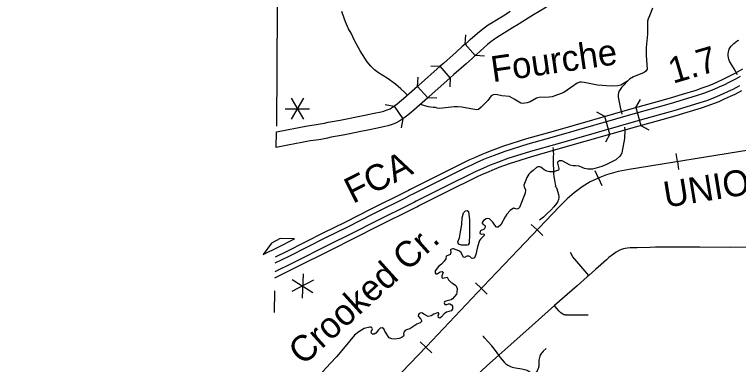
# Model space of a CAD drawing. Extents: x -19 to 366, y -4 to 359.
# Drawn here: x 144.78 to 147.018, y 183.524 to 184.607 of the extents above; entities that cross this region are included whole.
import ezdxf

# ---------------------------------------------------------------- set-up
doc = ezdxf.new("R2010")
doc.units = 0
for name, color, linetype in [('Level 10', 7, 'Continuous'), ('Level 19', 7, 'Continuous'), ('Level 2', 7, 'Continuous'), ('Level 26', 7, 'Continuous'), ('Level 33', 7, 'Continuous'), ('Level 34', 7, 'Continuous'), ('Level 35', 7, 'Continuous'), ('Level 37', 7, 'Continuous'), ('Level 39', 7, 'Continuous'), ('Level 40', 7, 'Continuous'), ('Level 42', 7, 'Continuous'), ('Level 48', 7, 'Continuous'), ('Level 52', 7, 'Continuous'), ('Level 60', 7, 'Continuous')]:
    doc.layers.add(name, color=color, linetype=linetype)

msp = doc.modelspace()

# ---------------------------------------------------------------- linework, layer by layer
at = {"layer": 'Level 10'}
for p, q in [((146.2951, 184.6062), (146.3125, 184.6168)), ((146.3371, 184.5763), (146.3198, 184.5657)), ((146.2042, 184.4797), (146.1732, 184.5155)), ((146.1269, 184.4112), (146.0954, 184.4466)), ((146.0257, 184.3846), (146.0572, 184.3493)), ((146.0572, 184.3493), (146.0572, 184.3493)), ((145.9535, 184.323), (145.98, 184.2837)), ((145.589, 184.1951), (145.5894, 184.2435))]:
    msp.add_line(p, q, dxfattribs=at)
for points in [[(146.5644, 184.7234), (146.5623, 184.7206), (146.555, 184.7129), (146.5465, 184.7055), (146.5343, 184.6973), (146.52, 184.6884), (146.5084, 184.6814), (146.4737, 184.6603), (146.4598, 184.6515), (146.4456, 184.6428), (146.4327, 184.6352), (146.4191, 184.6267), (146.3845, 184.6056), (146.3399, 184.578), (146.3371, 184.5763)], [(146.1732, 184.5155), (146.1756, 184.5175), (146.1882, 184.529), (146.211, 184.5494), (146.2223, 184.5587), (146.2353, 184.5689), (146.244, 184.5748), (146.2564, 184.5823), (146.2698, 184.5907), (146.2951, 184.6062)], [(146.3198, 184.5657), (146.2948, 184.5505), (146.2813, 184.5419), (146.2696, 184.535), (146.2633, 184.5306), (146.2519, 184.5218), (146.2419, 184.5135), (146.2199, 184.4939), (146.2071, 184.4822), (146.2042, 184.4797)], [(146.1732, 184.5155), (146.1638, 184.5074), (146.1449, 184.49), (146.1065, 184.4565), (146.0954, 184.4466)], [(146.2042, 184.4797), (146.1953, 184.472), (146.1764, 184.4547), (146.1378, 184.421), (146.1269, 184.4112)], [(146.0954, 184.4466), (146.0289, 184.3875), (146.0257, 184.3846)], [(146.0572, 184.3493), (146.0604, 184.3521), (146.1269, 184.4112)], [(146.0257, 184.3846), (145.9826, 184.3462), (145.9702, 184.3355), (145.9628, 184.3296), (145.956, 184.3247), (145.9535, 184.323)], [(146.0572, 184.3493), (146.0138, 184.3106), (146.0004, 184.2991), (145.9915, 184.292), (145.9833, 184.286), (145.98, 184.2837)], [(145.847, 184.2921), (145.8627, 184.2951), (145.8916, 184.3014), (145.9131, 184.3063), (145.921, 184.3083), (145.9286, 184.3106), (145.9376, 184.314), (145.9406, 184.3154), (145.9467, 184.3188), (145.9519, 184.3219), (145.9535, 184.323)], [(145.7379, 184.2712), (145.7496, 184.2736), (145.7869, 184.2805), (145.8018, 184.2835), (145.847, 184.2921)], [(145.7058, 184.2654), (145.7182, 184.2673), (145.7379, 184.2712)], [(145.98, 184.2837), (145.9774, 184.282), (145.9705, 184.2778), (145.9621, 184.2731), (145.9557, 184.2702), (145.9438, 184.2658), (145.9338, 184.2627), (145.9241, 184.2603), (145.9019, 184.2552), (145.8721, 184.2487), (145.8558, 184.2456)], [(145.5894, 184.2435), (145.6161, 184.249), (145.6588, 184.257), (145.6851, 184.2623), (145.7058, 184.2654)], [(145.8558, 184.2456), (145.811, 184.2371), (145.796, 184.234), (145.7586, 184.2271), (145.7472, 184.2248)], [(145.7472, 184.2248), (145.7264, 184.2206), (145.7128, 184.2186)], [(145.7128, 184.2186), (145.6933, 184.2157), (145.6679, 184.2105), (145.6252, 184.2025), (145.589, 184.1951)]]:
    msp.add_lwpolyline(points, dxfattribs=at)
at = {"layer": 'Level 19'}
for points in [[(147.0304, 184.4381), (147.0164, 184.4298), (147.0021, 184.422), (146.9819, 184.4115), (146.9691, 184.4053), (146.9518, 184.3974), (146.9362, 184.3906), (146.9234, 184.3855), (146.9051, 184.3787), (146.8861, 184.3722), (146.8436, 184.3593), (146.8063, 184.3485), (146.7661, 184.337), (146.6955, 184.3171), (146.4447, 184.2455), (146.3629, 184.222), (146.2914, 184.1998), (146.2581, 184.1873), (146.2351, 184.1783), (146.2246, 184.1739), (146.2016, 184.1638), (146.1867, 184.1569), (146.1674, 184.1478), (146.1106, 184.1195), (146.0031, 184.0656), (145.998, 184.063)], [(146.0053, 184.0487), (146.0104, 184.0513), (146.1178, 184.1051), (146.1745, 184.1333), (146.1935, 184.1424), (146.2082, 184.1491), (146.2309, 184.1591), (146.2412, 184.1634), (146.2638, 184.1723), (146.2966, 184.1845), (146.3675, 184.2066), (146.4492, 184.23), (146.6998, 184.3016), (146.7705, 184.3215), (146.8108, 184.3331), (146.8482, 184.3439), (146.8911, 184.3569), (146.9105, 184.3635), (146.9291, 184.3704), (146.9424, 184.3757), (146.9584, 184.3827), (146.976, 184.3908), (146.9891, 184.3971), (147.0096, 184.4078), (147.0244, 184.4158)], [(147.0212, 184.3861), (147.0002, 184.3751), (146.9865, 184.3685), (146.9684, 184.3602), (146.9519, 184.353), (146.938, 184.3475), (146.9188, 184.3403), (146.8986, 184.3334), (146.8552, 184.3203), (146.8176, 184.3094), (146.7772, 184.2978), (146.7066, 184.278), (146.4559, 184.2063), (146.3745, 184.183), (146.3045, 184.1612), (146.2726, 184.1493), (146.2504, 184.1406), (146.2407, 184.1365), (146.2183, 184.1267), (146.204, 184.1201), (146.1852, 184.1112), (146.1288, 184.0831), (146.0215, 184.0293), (146.0164, 184.0267)], [(146.0237, 184.0124), (146.0287, 184.0149), (146.136, 184.0687), (146.1923, 184.0967), (146.2108, 184.1055), (146.2249, 184.112), (146.247, 184.1217), (146.2565, 184.1257), (146.2784, 184.1343), (146.3097, 184.146), (146.3791, 184.1676), (146.4604, 184.1909), (146.711, 184.2625), (146.7816, 184.2823), (146.8221, 184.2939), (146.8597, 184.3048), (146.9035, 184.3181), (146.9242, 184.3252), (146.9438, 184.3324), (146.9581, 184.3381), (146.975, 184.3455), (146.9934, 184.3539), (147.0074, 184.3608), (147.0287, 184.3719)], [(145.5856, 183.8385), (145.6285, 183.8599), (145.7425, 183.9171), (145.8077, 183.9495), (145.8907, 183.9913), (145.9909, 184.0414), (146.0053, 184.0487)], [(145.998, 184.063), (145.9837, 184.0557), (145.8835, 184.0057), (145.8005, 183.9639), (145.7353, 183.9315), (145.6213, 183.8743), (145.5859, 183.8567)], [(146.0164, 184.0267), (146.002, 184.0194), (145.9017, 183.9693), (145.8187, 183.9275), (145.7535, 183.8951), (145.6396, 183.8379), (145.585, 183.8107)], [(145.5846, 183.7925), (145.6468, 183.8235), (145.7607, 183.8806), (145.8259, 183.9131), (145.9089, 183.9549), (146.0092, 184.005), (146.0237, 184.0124)]]:
    msp.add_lwpolyline(points, dxfattribs=at)
at = {"layer": 'Level 2'}
for points in [[(145.5987, 185.5301), (145.5967, 184.8903), (145.5967, 184.8684), (145.5921, 184.6251), (145.5895, 184.2615)], [(145.5838, 183.7527), (145.5825, 183.6857)]]:
    msp.add_lwpolyline(points, dxfattribs=at)
at = {"layer": 'Level 33'}
for points in [[(146.446, 184.1425), (146.4458, 184.1469), (146.4458, 184.1554), (146.4458, 184.1599), (146.4462, 184.1682), (146.4467, 184.1757), (146.4464, 184.1823), (146.4456, 184.1893), (146.4448, 184.1951)], [(146.4523, 184.0752), (146.4526, 184.076), (146.4528, 184.0781), (146.4524, 184.0824), (146.4487, 184.1002), (146.448, 184.106), (146.4475, 184.1137), (146.4475, 184.1183), (146.4477, 184.1201), (146.4475, 184.1271), (146.446, 184.1425)], [(147.0462, 183.887), (146.9922, 183.8868), (146.8986, 183.887), (146.8621, 183.887), (146.8333, 183.8873), (146.8067, 183.887), (146.7611, 183.887), (146.7446, 183.8867), (146.7048, 183.8856), (146.6909, 183.8854), (146.6832, 183.8851), (146.6753, 183.8843), (146.6678, 183.8834), (146.6622, 183.8823), (146.6561, 183.8804), (146.6513, 183.8785), (146.6465, 183.876), (146.64, 183.8721)], [(146.5553, 183.8002), (146.5062, 183.8577), (146.4987, 183.8711)], [(146.64, 183.8721), (146.6352, 183.8688), (146.6283, 183.8637), (146.6171, 183.855), (146.6095, 183.8483), (146.5761, 183.8186)], [(146.5761, 183.8186), (146.5553, 183.8002)], [(146.5553, 183.8002), (146.5497, 183.7951), (146.5192, 183.7681), (146.4491, 183.7067)], [(146.4491, 183.7067), (146.3602, 183.6271), (146.3337, 183.6035), (146.3137, 183.5861), (146.2767, 183.5533)], [(146.5531, 183.6772), (146.5304, 183.677), (146.4907, 183.6773), (146.4846, 183.6775), (146.4827, 183.6777), (146.4807, 183.678), (146.4788, 183.6786), (146.4769, 183.6793), (146.4752, 183.6803), (146.4686, 183.6847), (146.4639, 183.6892), (146.4563, 183.6975), (146.4491, 183.7067)], [(146.2767, 183.5533), (146.2664, 183.5683), (146.2554, 183.5823), (146.2442, 183.5949), (146.2331, 183.6068), (146.2307, 183.6096), (146.2297, 183.6108), (146.2289, 183.6112), (146.2278, 183.6116)], [(146.4231, 183.5745), (146.4136, 183.5653), (146.4105, 183.5619), (146.4085, 183.5593), (146.4068, 183.5565), (146.4052, 183.5536), (146.4037, 183.5498), (146.4024, 183.5459), (146.4013, 183.5419), (146.4009, 183.5375), (146.4006, 183.5331), (146.4003, 183.5193), (146.4001, 183.5168), (146.3996, 183.5144), (146.3989, 183.512), (146.398, 183.5097), (146.3967, 183.5071), (146.3951, 183.5046), (146.3934, 183.5022), (146.3854, 183.4928)], [(146.2767, 183.5533), (146.2391, 183.5197), (146.2086, 183.4915)], [(146.2767, 183.5533), (146.2811, 183.5463), (146.287, 183.5391), (146.2931, 183.532), (146.2959, 183.5293), (146.2988, 183.5267), (146.302, 183.5243), (146.3052, 183.5221), (146.3086, 183.5201), (146.3134, 183.5183), (146.3183, 183.5166), (146.3233, 183.5151), (146.3284, 183.5139), (146.3484, 183.5112), (146.3524, 183.5104), (146.3562, 183.5093), (146.3601, 183.5081), (146.3638, 183.5066), (146.3674, 183.5048), (146.3757, 183.4996), (146.3854, 183.4928)]]:
    msp.add_lwpolyline(points, dxfattribs=at)
at = {"layer": 'Level 34'}
msp.add_lwpolyline([(146.4523, 184.0752), (146.4539, 184.0732), (146.4568, 184.0673), (146.4618, 184.0504), (146.4629, 184.0438), (146.463, 184.0414), (146.4614, 184.0347), (146.458, 184.0267), (146.4511, 184.0174), (146.4468, 184.0118), (146.438, 184.0018), (146.4257, 183.99), (146.4151, 183.9805), (146.4027, 183.9704)], dxfattribs=at)
at = {"layer": 'Level 35'}
for points in [[(146.752, 184.6261), (146.7427, 184.6023), (146.7388, 184.5934)], [(145.994, 184.3582), (145.9868, 184.366), (145.9738, 184.3772), (145.9578, 184.3915), (145.9322, 184.4104), (145.9052, 184.4269), (145.8927, 184.4356), (145.8812, 184.4472), (145.8704, 184.4604), (145.8485, 184.4946), (145.8313, 184.5262), (145.8204, 184.5486), (145.8124, 184.5626), (145.8031, 184.5843), (145.7941, 184.6097), (145.7912, 184.6165)], [(146.7388, 184.5934), (146.7367, 184.5862), (146.7366, 184.5463), (146.7322, 184.5043), (146.7321, 184.4797), (146.7352, 184.4375), (146.732, 184.4312), (146.7263, 184.4272), (146.6933, 184.4144), (146.6806, 184.4068), (146.6564, 184.3811), (146.6479, 184.3682), (146.6457, 184.3589), (146.6459, 184.3507), (146.652, 184.3207), (146.6571, 184.2989)], [(146.6746, 184.4005), (146.6543, 184.388), (146.6448, 184.3857), (146.624, 184.3849), (146.5824, 184.3882), (146.541, 184.3966), (146.533, 184.3976), (146.5271, 184.3972), (146.5192, 184.3949), (146.4779, 184.3653), (146.4423, 184.3525), (146.4331, 184.351), (146.4018, 184.3504), (146.3933, 184.3481), (146.3736, 184.337), (146.3649, 184.334), (146.3501, 184.3314), (146.3446, 184.333), (146.3244, 184.3453), (146.3104, 184.3532), (146.2864, 184.3554), (146.2724, 184.3586), (146.264, 184.359), (146.2595, 184.3582), (146.2534, 184.3553), (146.2432, 184.3411), (146.2226, 184.32), (146.2137, 184.3135), (146.2086, 184.3123), (146.1905, 184.3148), (146.1624, 184.3206), (146.1499, 184.3217), (146.1385, 184.3215), (146.0934, 184.3166), (146.0867, 184.3168), (146.081, 184.3187), (146.0736, 184.3196), (146.0593, 184.3214), (146.0415, 184.3259), (146.0345, 184.3293)], [(146.6653, 184.2587), (146.6663, 184.2494), (146.6654, 184.2234), (146.6573, 184.1789), (146.6555, 184.1736), (146.6505, 184.1673), (146.6392, 184.1569), (146.6104, 184.1433), (146.5952, 184.1372), (146.567, 184.1288), (146.5522, 184.1282), (146.5419, 184.1304), (146.525, 184.138), (146.514, 184.1387), (146.5072, 184.1391), (146.4978, 184.141), (146.4726, 184.1542), (146.4646, 184.1546), (146.4589, 184.1506), (146.458, 184.1473), (146.4628, 184.1306), (146.4611, 184.1259), (146.4459, 184.1201), (146.4338, 184.1203), (146.4256, 184.122), (146.4174, 184.1265), (146.407, 184.1351), (146.4032, 184.1362), (146.398, 184.1358), (146.3933, 184.1341), (146.3835, 184.1246), (146.3734, 184.1175)], [(146.3734, 184.1175), (146.3702, 184.1135), (146.3638, 184.1025), (146.3587, 184.0896), (146.3547, 184.0791), (146.3551, 184.0734), (146.3595, 184.0651), (146.3588, 184.0541), (146.3411, 184.01), (146.338, 184.0065), (146.3339, 184.005), (146.3268, 184.0073), (146.3221, 184.0075), (146.3117, 184.0008), (146.302, 183.9894), (146.2966, 183.9812), (146.283, 183.9569), (146.2748, 183.9489), (146.2703, 183.9489), (146.2644, 183.9551), (146.2586, 183.9644), (146.2484, 183.9746), (146.2415, 183.9756), (146.2377, 183.9748), (146.2296, 183.97), (146.2256, 183.9641), (146.2253, 183.9615), (146.2289, 183.9571), (146.2329, 183.9549), (146.2346, 183.953), (146.2346, 183.9488), (146.2312, 183.9427), (146.2208, 183.9374), (146.2191, 183.9356), (146.2187, 183.9303), (146.22, 183.9282), (146.2234, 183.9279), (146.2293, 183.9288), (146.2322, 183.9269), (146.2316, 183.9235), (146.2199, 183.9119), (146.2172, 183.9077), (146.2114, 183.888), (146.2058, 183.8644), (146.2016, 183.8542), (146.1967, 183.8521), (146.1929, 183.8532), (146.1872, 183.8581), (146.1842, 183.8596), (146.1783, 183.8592), (146.1709, 183.855), (146.1678, 183.856), (146.1591, 183.8717), (146.1532, 183.8757)], [(146.1587, 183.9351), (146.161, 183.9456), (146.1623, 183.9574), (146.1641, 183.9781), (146.1677, 183.994), (146.1735, 184.0001), (146.1787, 184.0007), (146.183, 183.9973), (146.1861, 183.9722), (146.1861, 183.9268)], [(146.1861, 183.9268), (146.1857, 183.8997), (146.1822, 183.8948), (146.1789, 183.8937), (146.1618, 183.8937), (146.1522, 183.8967), (146.1506, 183.904), (146.1555, 183.9166), (146.1587, 183.9351)], [(146.1532, 183.8757), (146.137, 183.8825), (146.1334, 183.8827), (146.1291, 183.8804), (146.1279, 183.8789), (146.1285, 183.8705), (146.1261, 183.865), (146.1143, 183.8596), (146.1128, 183.8509), (146.1081, 183.8439), (146.0998, 183.8351), (146.0905, 183.8275), (146.0803, 183.8146), (146.0797, 183.8117), (146.0803, 183.8075), (146.0824, 183.8053), (146.086, 183.8053), (146.096, 183.8108), (146.1023, 183.812), (146.1046, 183.8093), (146.101, 183.7983), (146.1008, 183.7953), (146.102, 183.7928), (146.1044, 183.7917), (146.1177, 183.7943), (146.1215, 183.786), (146.1293, 183.7782), (146.1339, 183.7758), (146.1438, 183.7684), (146.1466, 183.765), (146.148, 183.7597), (146.1471, 183.7466), (146.1459, 183.7416), (146.134, 183.7275), (146.1293, 183.7245), (146.1136, 183.7205), (146.1088, 183.718), (146.1077, 183.7157), (146.1086, 183.7125), (146.1104, 183.7104), (146.1159, 183.71), (146.1217, 183.7118), (146.1252, 183.7118), (146.1303, 183.7089), (146.1337, 183.7048), (146.1335, 183.6953), (146.1301, 183.6901), (146.1148, 183.6861), (146.1076, 183.6812), (146.1002, 183.672), (146.0943, 183.6678), (146.0907, 183.6697), (146.0896, 183.6758), (146.0916, 183.6788), (146.0918, 183.6811)], [(146.0918, 183.6811), (146.0909, 183.684), (146.0875, 183.6847), (146.0765, 183.6803), (146.0681, 183.6748), (146.059, 183.6731), (146.0452, 183.6797), (146.0406, 183.6829), (146.037, 183.684), (146.0303, 183.6821), (146.0283, 183.6796), (146.0281, 183.6747), (146.0323, 183.6683), (146.0353, 183.6664), (146.0382, 183.6611), (146.038, 183.658), (146.0335, 183.6531), (146.0234, 183.6494), (146.0022, 183.6352), (145.992, 183.6317), (145.9878, 183.6294), (145.9832, 183.6249), (145.9821, 183.6209), (145.9829, 183.6148), (145.9823, 183.6125), (145.9776, 183.6079), (145.9685, 183.6045), (145.9558, 183.6033), (145.9459, 183.6041), (145.9383, 183.6075), (145.925, 183.6278), (145.9219, 183.6346), (145.9164, 183.6382), (145.9102, 183.6365), (145.9049, 183.6321), (145.8965, 183.6218), (145.8912, 183.6186), (145.8865, 183.6184), (145.8831, 183.621), (145.8823, 183.6256), (145.8861, 183.6351), (145.8855, 183.6372), (145.8826, 183.6402), (145.8781, 183.64), (145.8604, 183.6362), (145.8441, 183.6251), (145.8313, 183.6148), (145.8016, 183.5802), (145.7749, 183.5484), (145.7566, 183.5282)], [(145.7569, 183.5286), (145.7326, 183.5034), (145.7193, 183.4848), (145.7093, 183.4751), (145.6827, 183.4546), (145.6609, 183.4392), (145.6551, 183.4346), (145.6475, 183.4307), (145.6436, 183.4299), (145.6294, 183.4206), (145.6207, 183.4142), (145.6141, 183.4031), (145.6134, 183.3994)]]:
    msp.add_lwpolyline(points, dxfattribs=at)
at = {"layer": 'Level 37'}
for points in [[(146.1732, 184.5155), (146.1753, 184.5438)], [(146.2325, 184.4776), (146.2042, 184.4797)], [(146.067, 184.4483), (146.0954, 184.4466)], [(146.0257, 184.3846), (146.0274, 184.413)], [(146.1269, 184.4112), (146.1252, 184.3829)], [(146.0856, 184.3476), (146.0572, 184.3493)], [(145.9256, 184.3284), (145.9535, 184.323)], [(145.98, 184.2837), (145.9746, 184.2559)]]:
    msp.add_lwpolyline(points, dxfattribs=at)
at = {"layer": 'Level 39'}
for p, q in [((146.701, 184.3187), (146.7149, 184.3435)), ((146.701, 184.3187), (146.7164, 184.264)), ((146.6048, 184.2912), (146.58, 184.305)), ((146.6204, 184.2366), (146.6048, 184.2912)), ((146.7164, 184.264), (146.7412, 184.2501)), ((146.6204, 184.2366), (146.6066, 184.2118))]:
    msp.add_line(p, q, dxfattribs=at)
at = {"layer": 'Level 40'}
for p, q in [((146.8289, 184.1519), (146.8249, 184.1765)), ((146.8289, 184.1519), (146.8329, 184.1272)), ((146.5849, 184.1006), (146.5745, 184.1233)), ((146.5849, 184.1006), (146.5953, 184.0778)), ((146.3954, 183.9406), (146.3773, 183.9579)), ((146.3954, 183.9406), (146.4135, 183.9234)), ((146.223, 183.7596), (146.2048, 183.7768)), ((146.223, 183.7596), (146.2412, 183.7425)), ((146.0514, 183.5778), (146.0334, 183.5951)), ((146.0514, 183.5778), (146.0694, 183.5605))]:
    msp.add_line(p, q, dxfattribs=at)
msp.add_lwpolyline([(147.0501, 184.1876), (146.6796, 184.1277), (146.646, 184.1213), (146.6103, 184.1109), (146.5891, 184.1025), (146.5599, 184.0891), (146.5351, 184.0738), (146.5104, 184.055), (146.4886, 184.0366), (146.4649, 184.0134), (146.315, 183.8565), (146.2284, 183.7654), (146.0538, 183.5803), (145.797, 183.313)], dxfattribs=at)
msp.add_lwpolyline([(147.0501, 184.1876), (146.6796, 184.1277), (146.646, 184.1213), (146.6103, 184.1109), (146.5891, 184.1025), (146.5599, 184.0891), (146.5351, 184.0738), (146.5104, 184.055), (146.4886, 184.0366), (146.4649, 184.0134), (146.315, 183.8565), (146.2284, 183.7654), (146.0538, 183.5803), (145.797, 183.313)], dxfattribs=at)
at = {"layer": 'Level 42'}
for p, q in [((145.6015, 183.9137), (145.5741, 183.9001)), ((145.5969, 183.8886), (145.6453, 183.9127)), ((145.6453, 183.9127), (145.6015, 183.9137)), ((145.5741, 183.9001), (145.5486, 183.8645)), ((145.5486, 183.8645), (145.5969, 183.8886))]:
    msp.add_line(p, q, dxfattribs=at)
at = {"layer": 'Level 48'}
for p, q in [((145.6732, 184.3483), (145.6354, 184.2827)), ((145.6354, 184.3483), (145.6732, 184.2827)), ((145.6164, 184.3155), (145.6922, 184.3155)), ((145.6717, 183.8054), (145.6687, 183.7297)), ((145.7037, 183.7852), (145.6367, 183.7499)), ((145.6382, 183.7877), (145.7023, 183.7473))]:
    msp.add_line(p, q, dxfattribs=at)
at = {"layer": 'Level 52'}
msp.add_lwpolyline([(147.0149, 184.4198), (147.0042, 184.4386), (146.9994, 184.4468), (146.9935, 184.4568), (146.9906, 184.4622), (146.9882, 184.4683), (146.987, 184.4731), (146.9863, 184.48), (146.9863, 184.4856), (146.9867, 184.4908), (146.9883, 184.4963), (146.9896, 184.5), (146.992, 184.5043), (146.9953, 184.5086), (146.9996, 184.5133), (147.004, 184.5174), (147.0075, 184.5206), (147.0101, 184.5224), (147.0157, 184.5262), (147.0186, 184.5277)], dxfattribs=at)
at = {"layer": 'Level 60'}
for points in [[(154.1159, 1.8709), (153.9063, 10.4874), (153.696, 19.1041), (153.485, 27.7209), (153.2733, 36.3378), (153.0608, 44.9549), (152.8476, 53.5721), (152.6337, 62.1894), (152.419, 70.8069), (152.2036, 79.4245), (151.9875, 88.0422), (151.7707, 96.6601), (151.5531, 105.2782), (151.3348, 113.8963), (151.1158, 122.5147), (150.8961, 131.1331), (150.6757, 139.7517), (150.4545, 148.3704), (150.2326, 156.9893), (150.0101, 165.6083), (149.7867, 174.2275), (149.5627, 182.8468), (149.338, 191.4662), (149.1125, 200.0858), (148.8864, 208.7055), (148.6595, 217.3254), (148.4319, 225.9454), (148.2037, 234.5655), (147.9747, 243.1858), (147.745, 251.8063), (147.5146, 260.4269), (147.2835, 269.0476), (147.0517, 277.6685), (146.8191, 286.2895), (146.5859, 294.9106), (146.352, 303.5319), (146.1174, 312.1534), (145.8821, 320.775), (145.6461, 329.3967), (145.4094, 338.0186), (145.172, 346.6406)], [(146.7783, 1.697), (146.5788, 10.3131), (146.3785, 18.9294), (146.1776, 27.5458), (145.9759, 36.1624), (145.7736, 44.7791), (145.5705, 53.396), (145.3668, 62.013), (145.1624, 70.6301), (144.9572, 79.2474), (144.7514, 87.8648), (144.5449, 96.4823), (144.3377, 105.1), (144.1299, 113.7179), (143.9213, 122.3359), (143.712, 130.954), (143.5021, 139.5723), (143.2915, 148.1907), (143.0802, 156.8092), (142.8682, 165.4279), (142.6555, 174.0468), (142.4422, 182.6658), (142.2282, 191.2849), (142.0135, 199.9042), (141.7981, 208.5236), (141.582, 217.1432), (141.3653, 225.7629), (141.1479, 234.3828), (140.9298, 243.0028), (140.711, 251.623), (140.4916, 260.2433), (140.2715, 268.8638), (140.0508, 277.4844), (139.8293, 286.1051), (139.6072, 294.726), (139.3845, 303.3471), (139.161, 311.9683), (138.937, 320.5896), (138.7122, 329.2111), (138.4868, 337.8328), (138.2607, 346.4546)], [(0, 180.8999), (7.1228, 180.9044), (14.2457, 180.9176), (21.3685, 180.9397), (28.4912, 180.9706), (35.614, 181.0103), (42.7366, 181.0589), (49.8592, 181.1163), (56.9818, 181.1825), (64.1042, 181.2575), (71.2266, 181.3414), (78.3488, 181.4341), (85.4709, 181.5357), (92.5929, 181.646), (99.7147, 181.7652), (106.8364, 181.8933), (113.9579, 182.0301), (121.0793, 182.1758), (128.2005, 182.3303), (135.3214, 182.4936), (142.4422, 182.6658), (149.5627, 182.8468), (156.683, 183.0366), (163.8031, 183.2352), (170.9229, 183.4427), (178.0425, 183.659), (185.1617, 183.8841), (192.2807, 184.1181), (199.3994, 184.3608), (206.5178, 184.6124), (213.6359, 184.8728), (220.7537, 185.1421), (227.8711, 185.4201), (234.9881, 185.707), (242.1048, 186.0027), (249.2212, 186.3073), (256.3371, 186.6206), (263.4526, 186.9428), (270.5678, 187.2738), (277.6825, 187.6136), (284.7968, 187.9622), (291.9107, 188.3197), (299.0241, 188.6859), (306.1371, 189.061), (313.2495, 189.4449), (320.3615, 189.8377), (327.4731, 190.2392), (334.5841, 190.6495), (341.6946, 191.0687)]]:
    msp.add_spline(points, degree=3, dxfattribs=at)

# ---------------------------------------------------------------- texts
at = {"layer": 'Level 26'}
msp.add_text('FCA', height=0.08, rotation=26.6243, dxfattribs=at).set_placement((145.8257, 184.0206))
at = {"layer": 'Level 35'}
for s, rotation, p in [('Fourche', 8.2486, (146.2585, 184.3972)), ('Crooked Cr.', 42.124, (145.6718, 183.5191))]:
    msp.add_text(s, height=0.08, rotation=rotation, dxfattribs=at).set_placement(p)
at = {"layer": 'Level 40'}
msp.add_text('UNION', height=0.08, rotation=9.1719, dxfattribs=at).set_placement((146.793, 184.0094))
at = {"layer": 'Level 48'}
msp.add_text('1.7', height=0.08, rotation=16.3234, dxfattribs=at).set_placement((146.8151, 184.3924))

doc.saveas('drawing.dxf')
